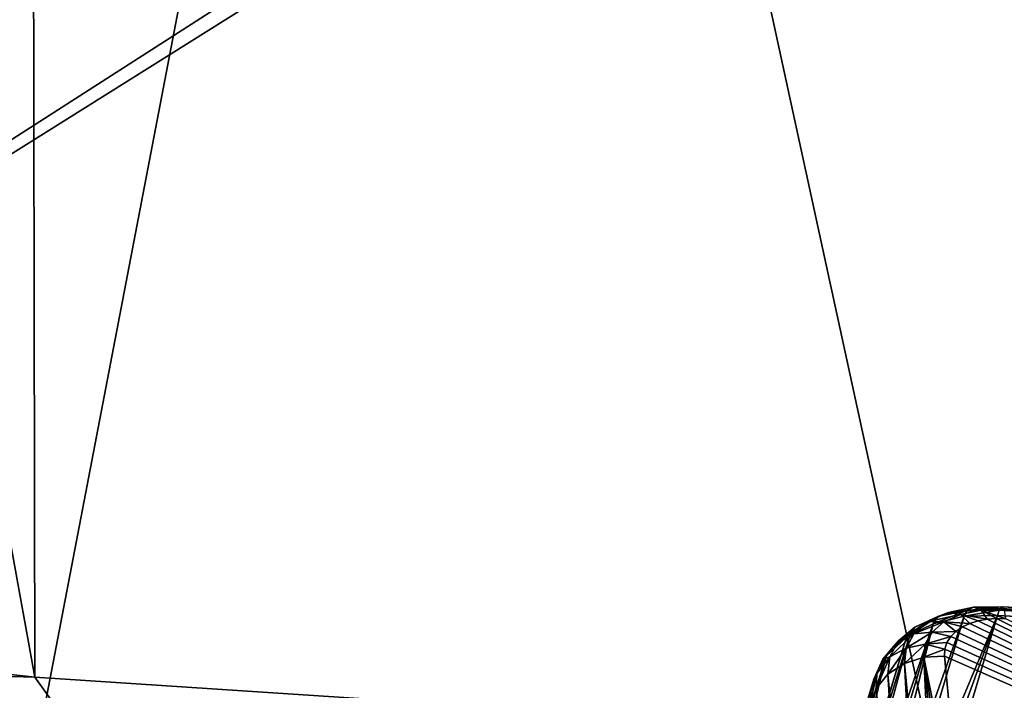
# Model space of a CAD drawing. Header units: metres. Extents: x -109 to 109, y -78 to 121.
# Tile 464 of 656: x -4.43 to -2.95, y -66.25 to -65.25. Entities that reach past the tile are written whole.
import ezdxf

# ---------------------------------------------------------------- set-up
doc = ezdxf.new("R2010")
doc.units = ezdxf.units.M
doc.layers.add('solid_508554_SW0001', color=7, linetype='CONTINUOUS')

msp = doc.modelspace()

# ---------------------------------------------------------------- linework, layer by layer
at = {"layer": 'solid_508554_SW0001'}
for points in [[(-4.406734, -66.23333, 9.381738), (-4.42756, -54.381783, 2.402754), (-6.599189, -54.141064, 2.81969)], [(-6.568146, -65.993744, 9.796714), (-4.406734, -66.23333, 9.381738), (-6.599189, -54.141064, 2.81969)], [(-2.211783, -66.377815, 9.131481), (-2.222234, -54.526951, 2.151316), (-4.42756, -54.381783, 2.402754)], [(-4.406734, -66.23333, 9.381738), (-2.211783, -66.377815, 9.131481), (-4.42756, -54.381783, 2.402754)], [(-4.647057, -55.382214, 0.680429), (-2.331927, -55.530445, 0.423685), (-4.626338, -67.498848, 7.815628)], [(-2.331927, -55.530445, 0.423685), (-2.321532, -67.646423, 7.560028), (-4.626338, -67.498848, 7.815628)], [(-4.904434, -66.598526, 65.274155), (-4.092897, -61.600193, 74.235786), (-6.111932, -61.275158, 74.048195)], [(-4.904434, -66.598526, 65.274155), (-2.952612, -66.847145, 65.417549), (-4.092897, -61.600193, 74.235786)], [(-2.952612, -66.847145, 65.417549), (-2.051954, -61.79623, 74.348877), (-4.092897, -61.600193, 74.235786)], [(-3.422663, -64.772461, 54.518337), (-5.890883, -66.357338, 53.343475), (-5.900831, -64.087425, 54.984859)], [(-3.422663, -64.772461, 54.518337), (-3.380838, -64.782494, 54.511326), (-5.890883, -66.357338, 53.343475)], [(-3.380838, -64.782494, 54.511326), (5.890883, -66.357346, 53.343472), (-5.890883, -66.357338, 53.343475)], [(-3.380838, -64.782494, 54.511326), (-3.338152, -64.788521, 54.507111), (5.890883, -66.357346, 53.343472)], [(-3.338152, -64.788521, 54.507111), (-0.139544, -65.078552, 54.302086), (5.890883, -66.357346, 53.343472)], [(-6.389234, -66.175934, 9.872494), (-4.406734, -66.23333, 9.381738), (-6.568146, -65.993744, 9.796714)], [(-2.999153, -66.128181, 13.799736), (-3.00953, -66.133415, 13.770823), (-3.052824, -66.142319, 13.793445)], [(-3.036952, -66.135971, 13.819501), (-2.999153, -66.128181, 13.799736), (-3.052824, -66.142319, 13.793445)], [(-2.987826, -66.132614, 13.828424), (-2.999153, -66.128181, 13.799736), (-3.036952, -66.135971, 13.819501)], [(-2.956682, -66.127495, 13.789264), (-2.95957, -66.130249, 13.767035), (-3.00953, -66.133415, 13.770823)], [(-2.999153, -66.128181, 13.799736), (-2.956682, -66.127495, 13.789264), (-3.00953, -66.133415, 13.770823)], [(-2.956, -66.127602, 13.79495), (-2.956682, -66.127495, 13.789264), (-2.999153, -66.128181, 13.799736)], [(-2.953286, -66.13205, 13.819903), (-2.956, -66.127602, 13.79495), (-2.999153, -66.128181, 13.799736)], [(-2.987826, -66.132614, 13.828424), (-2.953286, -66.13205, 13.819903), (-2.999153, -66.128181, 13.799736)], [(-1.485228, -66.204819, 13.650136), (-2.95957, -66.130249, 13.767035), (-2.956682, -66.127495, 13.789264)], [(-1.485228, -66.204819, 13.650136), (-2.956682, -66.127495, 13.789264), (-2.956, -66.127602, 13.79495)], [(-1.483899, -66.205826, 13.672715), (-2.956, -66.127602, 13.79495), (-2.953286, -66.13205, 13.819903)], [(-1.483899, -66.205826, 13.672715), (-1.485228, -66.204819, 13.650136), (-2.956, -66.127602, 13.79495)], [(-3.013434, -66.141914, 13.751932), (-3.135493, -66.550583, 13.044046), (-3.159649, -66.555794, 13.051225)], [(-3.059858, -66.152977, 13.77136), (-3.013434, -66.141914, 13.751932), (-3.159649, -66.555794, 13.051225)], [(-3.110676, -66.54821, 13.038395), (-3.135493, -66.550583, 13.044046), (-2.963511, -66.140648, 13.741042)], [(-3.013434, -66.141914, 13.751932), (-2.963511, -66.140648, 13.741042), (-3.135493, -66.550583, 13.044046)], [(-3.110676, -66.54821, 13.038395), (-2.963511, -66.140648, 13.741042), (-3.024426, -66.344666, 13.387669)], [(-3.052824, -66.142319, 13.793445), (-3.059858, -66.152977, 13.77136), (-3.094896, -66.170074, 13.794291)], [(-3.087347, -66.158005, 13.823935), (-3.052824, -66.142319, 13.793445), (-3.094896, -66.170074, 13.794291)], [(-3.036952, -66.135971, 13.819501), (-3.052824, -66.142319, 13.793445), (-3.087347, -66.158005, 13.823935)], [(-3.067254, -66.149765, 13.846283), (-3.036952, -66.135971, 13.819501), (-3.087347, -66.158005, 13.823935)], [(-3.018735, -66.139, 13.844601), (-3.036952, -66.135971, 13.819501), (-3.067254, -66.149765, 13.846283)], [(-3.043742, -66.150414, 13.866726), (-3.018735, -66.139, 13.844601), (-3.067254, -66.149765, 13.846283)], [(-3.00953, -66.133415, 13.770823), (-3.013434, -66.141914, 13.751932), (-3.059858, -66.152977, 13.77136)], [(-3.052824, -66.142319, 13.793445), (-3.00953, -66.133415, 13.770823), (-3.059858, -66.152977, 13.77136)], [(-3.043742, -66.150414, 13.866726), (-3.004631, -66.152657, 13.869596), (-3.018735, -66.139, 13.844601)], [(-3.018735, -66.139, 13.844601), (-2.987826, -66.132614, 13.828424), (-3.036952, -66.135971, 13.819501)], [(-1.488276, -66.217911, 13.607211), (-3.024426, -66.344666, 13.387669), (-2.963511, -66.140648, 13.741042)], [(-3.018735, -66.139, 13.844601), (-2.978706, -66.146431, 13.854792), (-2.987826, -66.132614, 13.828424)], [(-3.018735, -66.139, 13.844601), (-3.004631, -66.152657, 13.869596), (-2.992115, -66.148842, 13.86127)], [(-3.018735, -66.139, 13.844601), (-2.992115, -66.148842, 13.86127), (-2.978706, -66.146431, 13.854792)], [(-2.960735, -66.132629, 13.758795), (-2.963511, -66.140648, 13.741042), (-3.013434, -66.141914, 13.751932)], [(-3.00953, -66.133415, 13.770823), (-2.960735, -66.132629, 13.758795), (-3.013434, -66.141914, 13.751932)], [(-2.95957, -66.130249, 13.767035), (-2.960735, -66.132629, 13.758795), (-3.00953, -66.133415, 13.770823)], [(-2.953026, -66.132919, 13.822553), (-2.953286, -66.13205, 13.819903), (-2.987826, -66.132614, 13.828424)], [(-2.987826, -66.132614, 13.828424), (-2.978706, -66.146431, 13.854792), (-2.964829, -66.145432, 13.850252)], [(-2.987826, -66.132614, 13.828424), (-2.964829, -66.145432, 13.850252), (-2.950885, -66.145775, 13.847636)], [(-2.953026, -66.132919, 13.822553), (-2.987826, -66.132614, 13.828424), (-2.950885, -66.145775, 13.847636)], [(-2.960735, -66.132629, 13.758795), (-1.488276, -66.217911, 13.607211), (-2.963511, -66.140648, 13.741042)], [(-1.486714, -66.208916, 13.627919), (-2.960735, -66.132629, 13.758795), (-2.95957, -66.130249, 13.767035)], [(-1.486714, -66.208916, 13.627919), (-1.488276, -66.217911, 13.607211), (-2.960735, -66.132629, 13.758795)], [(-1.485228, -66.204819, 13.650136), (-1.486714, -66.208916, 13.627919), (-2.95957, -66.130249, 13.767035)], [(-1.483899, -66.205826, 13.672715), (-2.953286, -66.13205, 13.819903), (-2.953026, -66.132919, 13.822553)], [(-3.059858, -66.152977, 13.77136), (-3.182796, -66.56385, 13.059869), (-3.204467, -66.574669, 13.069857)], [(-3.094896, -66.170074, 13.794291), (-3.059858, -66.152977, 13.77136), (-3.204467, -66.574669, 13.069857)], [(-3.059858, -66.152977, 13.77136), (-3.159649, -66.555794, 13.051225), (-3.182796, -66.56385, 13.059869)], [(-3.087347, -66.158005, 13.823935), (-3.094896, -66.170074, 13.794291), (-3.118806, -66.186913, 13.82384)], [(-3.111539, -66.178711, 13.859355), (-3.087347, -66.158005, 13.823935), (-3.118806, -66.186913, 13.82384)], [(-3.067254, -66.149765, 13.846283), (-3.087347, -66.158005, 13.823935), (-3.111539, -66.178711, 13.859355)], [(-3.088609, -66.168076, 13.877578), (-3.067254, -66.149765, 13.846283), (-3.111539, -66.178711, 13.859355)], [(-3.043742, -66.150414, 13.866726), (-3.067254, -66.149765, 13.846283), (-3.088609, -66.168076, 13.877578)], [(-3.061541, -66.165703, 13.892837), (-3.043742, -66.150414, 13.866726), (-3.088609, -66.168076, 13.877578)], [(-3.061541, -66.165703, 13.892837), (-3.025667, -66.164474, 13.891391), (-3.043742, -66.150414, 13.866726)], [(-3.043742, -66.150414, 13.866726), (-3.025667, -66.164474, 13.891391), (-3.015914, -66.157883, 13.879671)], [(-3.043742, -66.150414, 13.866726), (-3.015914, -66.157883, 13.879671), (-3.004631, -66.152657, 13.869596)], [(-3.015914, -66.157883, 13.879671), (-3.025667, -66.164474, 13.891391), (-1.496821, -66.881195, 14.658374)], [(-3.004631, -66.152657, 13.869596), (-3.015914, -66.157883, 13.879671), (-1.496821, -66.881195, 14.658374)], [(-2.992115, -66.148842, 13.86127), (-3.004631, -66.152657, 13.869596), (-1.496821, -66.881195, 14.658374)], [(-2.978706, -66.146431, 13.854792), (-2.992115, -66.148842, 13.86127), (-1.496821, -66.881195, 14.658374)], [(-2.964829, -66.145432, 13.850252), (-2.978706, -66.146431, 13.854792), (-1.496821, -66.881195, 14.658374)], [(-2.950885, -66.145775, 13.847636), (-2.964829, -66.145432, 13.850252), (-1.496821, -66.881195, 14.658374)], [(-3.0997, -66.173264, 13.798232), (-3.224141, -66.588058, 13.08098), (-3.22624, -66.589737, 13.082312)], [(-3.13019, -66.20166, 13.830926), (-3.0997, -66.173264, 13.798232), (-3.22624, -66.589737, 13.082312)], [(-3.094896, -66.170074, 13.794291), (-3.204467, -66.574669, 13.069857), (-3.224141, -66.588058, 13.08098)], [(-3.0997, -66.173264, 13.798232), (-3.094896, -66.170074, 13.794291), (-3.224141, -66.588058, 13.08098)], [(-3.118806, -66.186913, 13.82384), (-3.0997, -66.173264, 13.798232), (-3.13019, -66.20166, 13.830926)], [(-3.088609, -66.168076, 13.877578), (-3.111539, -66.178711, 13.859355), (-3.124981, -66.20282, 13.897205)], [(-3.100529, -66.189484, 13.911178), (-3.088609, -66.168076, 13.877578), (-3.124981, -66.20282, 13.897205)], [(-3.118806, -66.186913, 13.82384), (-3.094896, -66.170074, 13.794291), (-3.0997, -66.173264, 13.798232)], [(-3.061541, -66.165703, 13.892837), (-3.088609, -66.168076, 13.877578), (-3.100529, -66.189484, 13.911178)], [(-3.071555, -66.183716, 13.921098), (-3.061541, -66.165703, 13.892837), (-3.100529, -66.189484, 13.911178)], [(-3.071555, -66.183716, 13.921098), (-3.033543, -66.172371, 13.904555), (-3.061541, -66.165703, 13.892837)], [(-3.071555, -66.183716, 13.921098), (-3.039166, -66.181381, 13.91882), (-3.033543, -66.172371, 13.904555)], [(-3.061541, -66.165703, 13.892837), (-3.033543, -66.172371, 13.904555), (-3.025667, -66.164474, 13.891391)], [(-3.033543, -66.172371, 13.904555), (-3.039166, -66.181381, 13.91882), (-1.496821, -66.881195, 14.658374)], [(-3.025667, -66.164474, 13.891391), (-3.033543, -66.172371, 13.904555), (-1.496821, -66.881195, 14.658374)], [(-6.389234, -66.175934, 9.872494), (-6.547425, -66.287132, 10.055395), (-4.392831, -66.525963, 9.641727)], [(-4.285237, -66.402657, 9.479798), (-6.389234, -66.175934, 9.872494), (-4.392831, -66.525963, 9.641727)], [(-4.285237, -66.402657, 9.479798), (-4.406734, -66.23333, 9.381738), (-6.389234, -66.175934, 9.872494)], [(-3.111539, -66.178711, 13.859355), (-3.118806, -66.186913, 13.82384), (-3.135153, -66.206406, 13.855707)], [(-3.124981, -66.20282, 13.897205), (-3.111539, -66.178711, 13.859355), (-3.135153, -66.206406, 13.855707)], [(-3.135153, -66.206406, 13.855707), (-3.118806, -66.186913, 13.82384), (-3.13019, -66.20166, 13.830926)], [(-3.071555, -66.183716, 13.921098), (-3.102975, -66.21273, 13.945242), (-3.073616, -66.203369, 13.949878)], [(-3.071555, -66.183716, 13.921098), (-3.100529, -66.189484, 13.911178), (-3.102975, -66.21273, 13.945242)], [(-3.071555, -66.183716, 13.921098), (-3.073616, -66.203369, 13.949878), (-3.04226, -66.191277, 13.933787)], [(-3.071555, -66.183716, 13.921098), (-3.04226, -66.191277, 13.933787), (-3.039166, -66.181381, 13.91882)], [(-3.039166, -66.181381, 13.91882), (-3.04226, -66.191277, 13.933787), (-1.496821, -66.881195, 14.658374)], [(-3.13019, -66.20166, 13.830926), (-3.255919, -66.621346, 13.105685), (-3.269953, -66.645744, 13.122192)], [(-3.148984, -66.236389, 13.867292), (-3.13019, -66.20166, 13.830926), (-3.269953, -66.645744, 13.122192)], [(-3.13019, -66.20166, 13.830926), (-3.22624, -66.589737, 13.082312), (-3.255919, -66.621346, 13.105685)], [(-3.135153, -66.206406, 13.855707), (-3.13019, -66.20166, 13.830926), (-3.148984, -66.236389, 13.867292)], [(-3.124981, -66.20282, 13.897205), (-3.14549, -66.250412, 13.921523), (-3.127734, -66.228935, 13.935474)], [(-3.124981, -66.20282, 13.897205), (-3.144016, -66.227806, 13.888612), (-3.14549, -66.250412, 13.921523)], [(-3.124981, -66.20282, 13.897205), (-3.135153, -66.206406, 13.855707), (-3.144016, -66.227806, 13.888612)], [(-3.100529, -66.189484, 13.911178), (-3.127734, -66.228935, 13.935474), (-3.102975, -66.21273, 13.945242)], [(-3.100529, -66.189484, 13.911178), (-3.124981, -66.20282, 13.897205), (-3.127734, -66.228935, 13.935474)], [(-3.073616, -66.203369, 13.949878), (-3.102975, -66.21273, 13.945242), (-3.04548, -66.80864, 14.791351)], [(-3.073616, -66.203369, 13.949878), (-3.042634, -66.201744, 13.948947), (-3.04226, -66.191277, 13.933787)], [(-3.073616, -66.203369, 13.949878), (-3.014141, -66.501625, 14.374332), (-3.042634, -66.201744, 13.948947)], [(-3.073616, -66.203369, 13.949878), (-2.985424, -66.800476, 14.798182), (-3.014141, -66.501625, 14.374332)], [(-3.073616, -66.203369, 13.949878), (-3.016122, -66.801331, 14.798321), (-2.985424, -66.800476, 14.798182)], [(-3.073616, -66.203369, 13.949878), (-3.04548, -66.80864, 14.791351), (-3.016122, -66.801331, 14.798321)], [(-3.04226, -66.191277, 13.933787), (-3.042634, -66.201744, 13.948947), (-1.496821, -66.881195, 14.658374)], [(-3.042634, -66.201744, 13.948947), (-3.014141, -66.501625, 14.374332), (-1.496821, -66.881195, 14.658374)], [(-3.144016, -66.227806, 13.888612), (-3.135153, -66.206406, 13.855707), (-3.148984, -66.236389, 13.867292)], [(-3.102975, -66.21273, 13.945242), (-3.127734, -66.228935, 13.935474), (-3.070885, -66.821999, 14.777624)], [(-3.102975, -66.21273, 13.945242), (-3.070885, -66.821999, 14.777624), (-3.04548, -66.80864, 14.791351)], [(-1.488276, -66.217911, 13.607211), (-3.08541, -66.548683, 13.034306), (-3.024426, -66.344666, 13.387669)], [(-1.488276, -66.217911, 13.607211), (-1.549528, -66.629326, 12.894617), (-3.08541, -66.548683, 13.034306)], [(-4.285237, -66.402657, 9.479798), (-2.211783, -66.377815, 9.131481), (-4.406734, -66.23333, 9.381738)], [(-3.144016, -66.227806, 13.888612), (-3.153466, -66.255394, 13.88606), (-3.154515, -66.275047, 13.904762)], [(-3.144016, -66.227806, 13.888612), (-3.154515, -66.275047, 13.904762), (-3.14549, -66.250412, 13.921523)], [(-3.144016, -66.227806, 13.888612), (-3.148984, -66.236389, 13.867292), (-3.153466, -66.255394, 13.88606)], [(-3.127734, -66.228935, 13.935474), (-3.14549, -66.250412, 13.921523), (-3.089262, -66.839996, 14.758585)], [(-3.127734, -66.228935, 13.935474), (-3.089262, -66.839996, 14.758585), (-3.070885, -66.821999, 14.777624)], [(-3.148984, -66.236389, 13.867292), (-3.269953, -66.645744, 13.122192), (-3.276031, -66.661392, 13.132274)], [(-3.153466, -66.255394, 13.88606), (-3.148984, -66.236389, 13.867292), (-3.276031, -66.661392, 13.132274)], [(-3.14549, -66.250412, 13.921523), (-3.154515, -66.275047, 13.904762), (-3.089262, -66.839996, 14.758585)]]:
    msp.add_3dface(points, dxfattribs=at)

doc.saveas('drawing.dxf')
